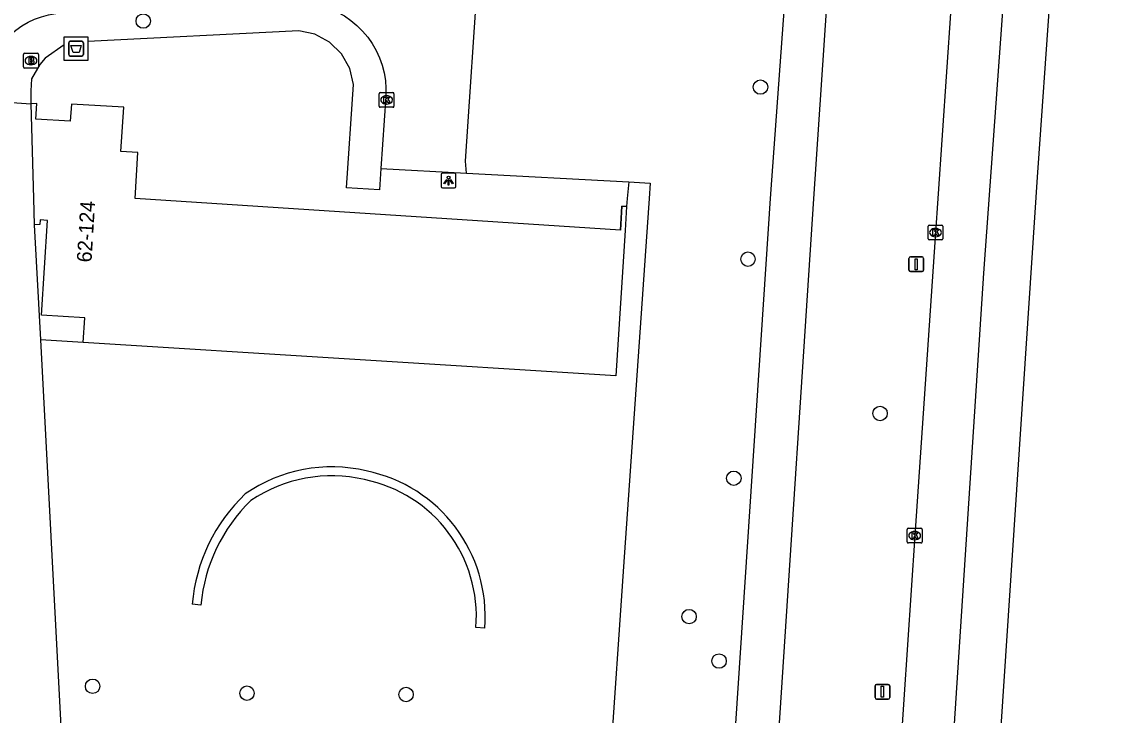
# Model space of a CAD drawing. Extents: x 161084 to 161928, y 385355 to 386522.
# Drawn here: x 161835.7 to 161909.9, y 386215 to 386262 of the extents above; entities that cross this region are included whole.
import ezdxf

# ---------------------------------------------------------------- set-up
doc = ezdxf.new("R2010")
doc.units = 0
for name, color, linetype in [('IMGEO_Afval_apart_plaats', 7, 'Continuous'), ('IMGEO_Berm_groen', 7, 'Continuous'), ('IMGEO_Boom', 7, 'Continuous'), ('IMGEO_Brandkraan', 7, 'Continuous'), ('IMGEO_Fietspad_gesloten', 7, 'Continuous'), ('IMGEO_Haag', 7, 'Continuous'), ('IMGEO_Kolk', 7, 'Continuous'), ('IMGEO_Lichtpunt', 7, 'Continuous'), ('IMGEO_Muur', 7, 'Continuous'), ('IMGEO_Pand', 7, 'Continuous'), ('IMGEO_Pand_nummerreeks', 7, 'Continuous'), ('IMGEO_Rijbaan_lokaal_open', 7, 'Continuous'), ('IMGEO_Rijbaan_regionaal_gesloten', 7, 'Continuous'), ('IMGEO_Verkeersbordpaal', 7, 'Continuous'), ('IMGEO_Voetpad_gesloten', 7, 'Continuous'), ('IMGEO_Voetpad_open', 7, 'Continuous')]:
    doc.layers.add(name, color=color, linetype=linetype)

msp = doc.modelspace()

# ---------------------------------------------------------------- linework, layer by layer
at = {"layer": 'IMGEO_Afval_apart_plaats'}
for p, q in [((161838.929, 386259.759), (161838.929, 386260.559)), ((161838.929, 386260.559), (161838.929, 386259.759)), ((161839.029, 386260.659), (161839.819, 386260.659)), ((161839.819, 386260.659), (161839.029, 386260.659)), ((161839.919, 386260.559), (161839.919, 386259.759)), ((161839.919, 386259.759), (161839.919, 386260.559)), ((161839.819, 386259.659), (161839.029, 386259.659)), ((161839.029, 386259.659), (161839.819, 386259.659))]:
    msp.add_line(p, q, dxfattribs=at)
msp.add_lwpolyline([(161839.072, 386260.373), (161839.776, 386260.373), (161839.627, 386259.903), (161839.221, 386259.903), (161839.072, 386260.373)], dxfattribs=at)
for centre, start, end in [((161839.029, 386260.559), 90, 180), ((161839.029, 386260.559), 90, 180), ((161839.819, 386260.559), 0, 90), ((161839.819, 386260.559), 360, 90), ((161839.029, 386259.759), 180, 270), ((161839.029, 386259.759), 180, 270), ((161839.819, 386259.759), 270, 0), ((161839.819, 386259.759), 270, 0)]:
    msp.add_arc(centre, 0.1, start, end, dxfattribs=at)
at = {"layer": 'IMGEO_Berm_groen'}
msp.add_lwpolyline([(161876.9, 386251.132), (161878.342, 386251.042), (161878.27, 386250), (161876.564, 386225.353), (161875.584, 386211.2), (161874.707, 386211.26)], dxfattribs=at)
at = {"layer": 'IMGEO_Boom'}
for centre in [(161843.973, 386262.034), (161885.816, 386257.553), (161884.971, 386245.885), (161893.924, 386235.422), (161884.009, 386231.031), (161880.98, 386221.646), (161883.012, 386218.63), (161840.544, 386216.919), (161851.008, 386216.451), (161861.789, 386216.364)]:
    msp.add_circle(centre, 0.489, dxfattribs=at)
at = {"layer": 'IMGEO_Brandkraan'}
for p, q in [((161835.864, 386258.923), (161835.864, 386259.775)), ((161835.939, 386259.849), (161836.791, 386259.849)), ((161836.352, 386259.629), (161836.377, 386259.629)), ((161836.865, 386259.775), (161836.865, 386258.923)), ((161836.791, 386258.849), (161835.939, 386258.849)), ((161836.375, 386259.069), (161836.35, 386259.069))]:
    msp.add_line(p, q, dxfattribs=at)
for points in [[(161835.864, 386258.923), (161835.864, 386259.775)], [(161835.939, 386259.849), (161836.791, 386259.849)], [(161836.212, 386259.549), (161836.212, 386259.149), (161836.425, 386259.149)], [(161836.443, 386259.549), (161836.212, 386259.549)], [(161836.391, 386259.468), (161836.337, 386259.468), (161836.337, 386259.392)], [(161836.865, 386259.775), (161836.865, 386258.923)], [(161836.791, 386258.849), (161835.939, 386258.849)], [(161836.337, 386259.392), (161836.39, 386259.392)], [(161836.399, 386259.316), (161836.337, 386259.316), (161836.337, 386259.235)], [(161836.337, 386259.235), (161836.399, 386259.235)]]:
    msp.add_lwpolyline(points, dxfattribs=at)
for centre, radius, start, end in [((161835.941, 386259.773), 0.0765, 91.55205, 178.44795), ((161835.941, 386259.773), 0.0765, 91.55205, 178.44795), ((161836.392, 386259.43), 0.0379, 267.82845, 90.93552), ((161836.447, 386259.404), 0.145, 59.4692, 91.53667), ((161836.472, 386259.451), 0.0922, 285.51372, 58.15012), ((161836.789, 386259.773), 0.0765, 1.55205, 88.44795), ((161836.789, 386259.773), 0.0765, 1.55205, 88.44795), ((161835.941, 386258.925), 0.0765, 181.55205, 268.44795), ((161835.941, 386258.925), 0.0765, 181.55205, 268.44795), ((161836.4, 386259.275), 0.0404, 269.87594, 90.50774), ((161836.431, 386259.4), 0.251, 268.66757, 293.53466), ((161836.477, 386259.259), 0.105, 301.31148, 78.98903), ((161836.789, 386258.925), 0.0765, 271.55205, 358.44795), ((161836.789, 386258.925), 0.0765, 271.55205, 358.44795)]:
    msp.add_arc(centre, radius, start, end, dxfattribs=at)
for centre, major_axis, ratio, start_param, end_param in [((161836.351, 386259.349), (-0.387, 0.002), 0.722429, 4.712389, 7.853982), ((161836.376, 386259.349), (-0.39, 0.002), 0.717154, 1.570796, 4.712389)]:
    msp.add_ellipse(centre, major_axis=major_axis, ratio=ratio, start_param=start_param, end_param=end_param, dxfattribs=at)
at = {"layer": 'IMGEO_Fietspad_gesloten'}
for points in [[(161872.841, 386000.002), (161877.74, 386073.727), (161880.64, 386115.728), (161889.428, 386249.977), (161893.251, 386306.802), (161893.91, 386321.858), (161893.593, 386328.226), (161893.095, 386333.841), (161892.584, 386340.168)], [(161891.064, 386331.233), (161891.084, 386328.755), (161891.158, 386319.706), (161890.614, 386306.794), (161886.48, 386250), (161877.617, 386115.791), (161869.97, 386000)]]:
    msp.add_lwpolyline(points, dxfattribs=at)
at = {"layer": 'IMGEO_Haag'}
for points in [[(161847.889, 386222.429), (161847.292, 386222.48)], [(161867.123, 386220.854), (161866.525, 386220.902)]]:
    msp.add_lwpolyline(points, dxfattribs=at)
for centre, radius, start, end in [((161856.738, 386221.509), 10.289, 76.76376, 124.60632), ((161857.089, 386221.659), 10.066, 355.41072, 78.511), ((161856.74, 386221.5), 9.697, 76.72607, 124.30809), ((161857.09, 386221.66), 9.466, 355.40567, 78.56761), ((161858.968, 386221.483), 11.718, 133.54359, 175.11925), ((161858.985, 386221.474), 11.137, 133.81947, 175.08122)]:
    msp.add_arc(centre, radius, start, end, dxfattribs=at)
at = {"layer": 'IMGEO_Kolk'}
for p, q in [((161859.972, 386256.257), (161859.972, 386257.109)), ((161860.047, 386257.183), (161860.899, 386257.183)), ((161860.46, 386256.963), (161860.485, 386256.963)), ((161860.973, 386257.109), (161860.973, 386256.257)), ((161860.899, 386256.183), (161860.047, 386256.183)), ((161860.483, 386256.403), (161860.458, 386256.403)), ((161897.186, 386247.263), (161897.186, 386248.115)), ((161897.261, 386248.189), (161898.113, 386248.189)), ((161897.674, 386247.969), (161897.699, 386247.969)), ((161898.187, 386248.115), (161898.187, 386247.263)), ((161898.113, 386247.189), (161897.261, 386247.189)), ((161897.697, 386247.409), (161897.672, 386247.409)), ((161895.845, 386227.638), (161896.697, 386227.638)), ((161895.77, 386226.712), (161895.77, 386227.564)), ((161896.281, 386226.858), (161896.256, 386226.858)), ((161896.258, 386227.418), (161896.283, 386227.418)), ((161896.771, 386227.564), (161896.771, 386226.712)), ((161896.697, 386226.638), (161895.845, 386226.638))]:
    msp.add_line(p, q, dxfattribs=at)
for points in [[(161859.972, 386256.257), (161859.972, 386257.109)], [(161860.047, 386257.183), (161860.899, 386257.183)], [(161860.293, 386256.883), (161860.416, 386256.883), (161860.416, 386256.732), (161860.546, 386256.883), (161860.71, 386256.883), (161860.564, 386256.732), (161860.717, 386256.483), (161860.565, 386256.483), (161860.48, 386256.647), (161860.416, 386256.58), (161860.416, 386256.483), (161860.293, 386256.483), (161860.293, 386256.883)], [(161860.973, 386257.109), (161860.973, 386256.257)], [(161860.899, 386256.183), (161860.047, 386256.183)], [(161897.186, 386247.263), (161897.186, 386248.115)], [(161897.261, 386248.189), (161898.113, 386248.189)], [(161897.507, 386247.889), (161897.63, 386247.889), (161897.63, 386247.738), (161897.76, 386247.889), (161897.924, 386247.889), (161897.778, 386247.738), (161897.931, 386247.489), (161897.779, 386247.489), (161897.694, 386247.653), (161897.63, 386247.586), (161897.63, 386247.489), (161897.507, 386247.489), (161897.507, 386247.889)], [(161898.187, 386248.115), (161898.187, 386247.263)], [(161898.113, 386247.189), (161897.261, 386247.189)], [(161895.845, 386227.638), (161896.697, 386227.638)], [(161895.77, 386226.712), (161895.77, 386227.564)], [(161896.091, 386227.338), (161896.214, 386227.338), (161896.214, 386227.187), (161896.344, 386227.338), (161896.508, 386227.338), (161896.362, 386227.187), (161896.515, 386226.938), (161896.363, 386226.938), (161896.278, 386227.102), (161896.214, 386227.035), (161896.214, 386226.938), (161896.091, 386226.938), (161896.091, 386227.338)], [(161896.771, 386227.564), (161896.771, 386226.712)], [(161896.697, 386226.638), (161895.845, 386226.638)]]:
    msp.add_lwpolyline(points, dxfattribs=at)
for centre, start, end in [((161860.049, 386257.107), 91.55205, 178.44795), ((161860.049, 386257.107), 91.55205, 178.44795), ((161860.897, 386257.107), 1.55205, 88.44795), ((161860.897, 386257.107), 1.55205, 88.44795), ((161860.049, 386256.259), 181.55205, 268.44795), ((161860.049, 386256.259), 181.55205, 268.44795), ((161860.897, 386256.259), 271.55205, 358.44795), ((161860.897, 386256.259), 271.55205, 358.44795), ((161897.263, 386248.113), 91.55205, 178.44795), ((161897.263, 386248.113), 91.55205, 178.44795), ((161898.111, 386248.113), 1.55205, 88.44795), ((161898.111, 386248.113), 1.55205, 88.44795), ((161897.263, 386247.265), 181.55205, 268.44795), ((161897.263, 386247.265), 181.55205, 268.44795), ((161898.111, 386247.265), 271.55205, 358.44795), ((161898.111, 386247.265), 271.55205, 358.44795), ((161895.847, 386227.562), 91.55205, 178.44795), ((161895.847, 386227.562), 91.55205, 178.44795), ((161896.695, 386227.562), 1.55205, 88.44795), ((161896.695, 386227.562), 1.55205, 88.44795), ((161895.847, 386226.714), 181.55205, 268.44795), ((161895.847, 386226.714), 181.55205, 268.44795), ((161896.695, 386226.714), 271.55205, 358.44795), ((161896.695, 386226.714), 271.55205, 358.44795)]:
    msp.add_arc(centre, 0.0765, start, end, dxfattribs=at)
for centre, major_axis, ratio, start_param, end_param in [((161860.459, 386256.683), (-0.387, 0.002), 0.722429, 4.712389, 7.853982), ((161860.484, 386256.683), (-0.39, 0.002), 0.717154, 1.570796, 4.712389), ((161897.673, 386247.689), (-0.387, 0.002), 0.722429, 4.712389, 7.853982), ((161897.698, 386247.689), (-0.39, 0.002), 0.717154, 1.570796, 4.712389), ((161896.257, 386227.138), (-0.387, 0.002), 0.722429, 4.712389, 7.853982), ((161896.282, 386227.138), (-0.39, 0.002), 0.717154, 1.570796, 4.712389)]:
    msp.add_ellipse(centre, major_axis=major_axis, ratio=ratio, start_param=start_param, end_param=end_param, dxfattribs=at)
at = {"layer": 'IMGEO_Lichtpunt'}
for p, q in [((161864.175, 386251.62), (161864.175, 386250.813)), ((161864.175, 386251.62), (161864.175, 386250.813)), ((161865.077, 386251.715), (161864.269, 386251.715)), ((161865.077, 386251.715), (161864.269, 386251.715)), ((161865.171, 386250.813), (161865.171, 386251.62)), ((161865.171, 386250.813), (161865.171, 386251.62)), ((161864.269, 386250.719), (161865.077, 386250.719)), ((161864.269, 386250.719), (161865.077, 386250.719))]:
    msp.add_line(p, q, dxfattribs=at)
for points in [[(161864.549, 386251.284), (161864.588, 386251.256), (161864.4, 386250.994), (161864.362, 386251.021), (161864.549, 386251.284)], [(161864.651, 386251.236), (161864.698, 386251.236), (161864.698, 386250.914), (161864.651, 386250.914), (161864.651, 386251.236)], [(161864.761, 386251.256), (161864.799, 386251.283), (161864.986, 386251.021), (161864.947, 386250.993), (161864.761, 386251.256)]]:
    msp.add_lwpolyline(points, dxfattribs=at)
msp.add_circle((161864.674, 386251.418), 0.0994, dxfattribs=at)
for centre, start, end in [((161864.269, 386251.62), 90, 180), ((161864.269, 386251.62), 90, 180), ((161865.077, 386251.62), 0, 90), ((161865.077, 386251.62), 0, 90), ((161864.269, 386250.813), 180, 270), ((161864.269, 386250.813), 180, 270), ((161865.077, 386250.813), 270, 0), ((161865.077, 386250.813), 270, 360)]:
    msp.add_arc(centre, 0.0946, start, end, dxfattribs=at)
at = {"layer": 'IMGEO_Muur'}
for points in [[(161876.318, 386247.852), (161876.42, 386249.48), (161876.736, 386249.46)], [(161876.736, 386249.46), (161876.634, 386247.831)]]:
    msp.add_lwpolyline(points, dxfattribs=at)
at = {"layer": 'IMGEO_Pand'}
for points in [[(161876.736, 386249.46), (161876.42, 386249.48), (161876.318, 386247.852), (161843.42, 386250), (161843.614, 386253.109), (161842.463, 386253.182), (161842.652, 386256.184), (161839.1, 386256.407), (161839.027, 386255.24), (161836.691, 386255.387), (161836.757, 386256.435), (161836.365, 386256.42)], [(161836.365, 386256.42), (161836.535, 386250), (161836.583, 386248.203)], [(161876.736, 386249.46), (161876.634, 386247.831), (161876.015, 386237.972), (161839.904, 386240.238)], [(161839.904, 386240.238), (161840.008, 386241.898), (161837.074, 386242.083), (161837.478, 386248.511), (161836.989, 386248.542), (161836.97, 386248.233), (161836.583, 386248.203)]]:
    msp.add_lwpolyline(points, dxfattribs=at)
at = {"layer": 'IMGEO_Rijbaan_lokaal_open'}
for points in [[(161865.885, 386251.71), (161865.831, 386252.535), (161866.703, 386265.668)], [(161834.602, 386260.752), (161834.95, 386261.104), (161835.329, 386261.424), (161835.734, 386261.708), (161836.163, 386261.955), (161836.612, 386262.163), (161837.079, 386262.329), (161837.558, 386262.454), (161838.046, 386262.535), (161838.54, 386262.572), (161854.26, 386263.289), (161854.56, 386263.29)], [(161854.56, 386263.29), (161855.095, 386263.254), (161855.625, 386263.171), (161856.146, 386263.04), (161856.652, 386262.864), (161857.141, 386262.642), (161857.609, 386262.379), (161858.05, 386262.074), (161858.463, 386261.731), (161858.844, 386261.353), (161859.189, 386260.942), (161859.496, 386260.502), (161859.763, 386260.036), (161859.987, 386259.549), (161860.167, 386259.043), (161860.3, 386258.523), (161860.387, 386257.994), (161860.426, 386257.459), (161860.417, 386256.922), (161860.071, 386252.028)], [(161860.071, 386252.028), (161865.885, 386251.71)]]:
    msp.add_lwpolyline(points, dxfattribs=at)
at = {"layer": 'IMGEO_Rijbaan_regionaal_gesloten'}
for points in [[(161909.86, 386326.602), (161904.574, 386251.456), (161895.582, 386115.417), (161887.902, 385999.449)], [(161904.392, 386297.467), (161903.778, 386284.235), (161900.945, 386244.945), (161898.498, 386207.444), (161896.786, 386182.057), (161892.369, 386115.484), (161888.256, 386060.09), (161884.423, 385999.725)], [(161900.032, 386283.486), (161899.005, 386267.204), (161897.844, 386250), (161897.688, 386247.689), (161896.272, 386227.138), (161895.039, 386208.609), (161893.584, 386187.111), (161892.301, 386167.608), (161890.842, 386146.1), (161889.511, 386126.602), (161888.774, 386115.559), (161888.14, 386106.073), (161886.827, 386086.569), (161885.523, 386067.062), (161884.193, 386047.529), (161882.784, 386027.002), (161881.476, 386007.505), (161880.968, 386000)]]:
    msp.add_lwpolyline(points, dxfattribs=at)
at = {"layer": 'IMGEO_Verkeersbordpaal'}
for p, q in [((161895.88, 386245.142), (161895.88, 386245.942)), ((161895.88, 386245.942), (161895.88, 386245.142)), ((161895.98, 386246.042), (161896.77, 386246.042)), ((161896.77, 386246.042), (161895.98, 386246.042)), ((161896.87, 386245.942), (161896.87, 386245.142)), ((161896.87, 386245.142), (161896.87, 386245.942)), ((161896.77, 386245.042), (161895.98, 386245.042)), ((161895.98, 386245.042), (161896.77, 386245.042)), ((161893.59, 386216.15), (161893.59, 386216.95)), ((161893.59, 386216.95), (161893.59, 386216.15)), ((161893.69, 386217.05), (161894.48, 386217.05)), ((161894.48, 386217.05), (161893.69, 386217.05)), ((161894.58, 386216.95), (161894.58, 386216.15)), ((161894.58, 386216.15), (161894.58, 386216.95)), ((161894.48, 386216.05), (161893.69, 386216.05)), ((161893.69, 386216.05), (161894.48, 386216.05))]:
    msp.add_line(p, q, dxfattribs=at)
for points in [[(161896.3, 386245.917), (161896.45, 386245.917), (161896.45, 386245.167), (161896.3, 386245.167), (161896.3, 386245.917)], [(161894.01, 386216.925), (161894.16, 386216.925), (161894.16, 386216.175), (161894.01, 386216.175), (161894.01, 386216.925)]]:
    msp.add_lwpolyline(points, dxfattribs=at)
for centre, start, end in [((161895.98, 386245.942), 90, 180), ((161895.98, 386245.942), 90, 180), ((161896.77, 386245.942), 0, 90), ((161896.77, 386245.942), 360, 90), ((161895.98, 386245.142), 180, 270), ((161895.98, 386245.142), 180, 270), ((161896.77, 386245.142), 270, 0), ((161896.77, 386245.142), 270, 0), ((161893.69, 386216.95), 90, 180), ((161893.69, 386216.95), 90, 180), ((161894.48, 386216.95), 0, 90), ((161894.48, 386216.95), 360, 90), ((161893.69, 386216.15), 180, 270), ((161893.69, 386216.15), 180, 270), ((161894.48, 386216.15), 270, 0), ((161894.48, 386216.15), 270, 0)]:
    msp.add_arc(centre, 0.1, start, end, dxfattribs=at)
at = {"layer": 'IMGEO_Voetpad_gesloten'}
for points in [[(161838.624, 386260.428), (161838.624, 386260.959), (161840.224, 386260.959), (161840.224, 386260.642)], [(161840.224, 386260.642), (161840.224, 386259.359), (161838.624, 386259.359), (161838.624, 386260.428)]]:
    msp.add_lwpolyline(points, dxfattribs=at)
at = {"layer": 'IMGEO_Voetpad_open'}
for points in [[(161860.071, 386252.028), (161859.982, 386250.581), (161857.747, 386250.732), (161858.225, 386257.729), (161857.969, 386258.827), (161857.416, 386259.811), (161856.611, 386260.601), (161855.618, 386261.135), (161854.515, 386261.37), (161840.224, 386260.642)], [(161838.624, 386260.428), (161837.333, 386259.515), (161836.954, 386259.096), (161836.391, 386258.118), (161836.351, 386257.31), (161836.365, 386256.42)], [(161833.184, 386256.652), (161836.365, 386256.42)], [(161865.885, 386251.71), (161876.9, 386251.132)], [(161876.9, 386251.132), (161876.789, 386250), (161876.736, 386249.46)], [(161836.583, 386248.203), (161837.012, 386240.419)], [(161839.904, 386240.238), (161837.012, 386240.419)], [(161837.012, 386240.419), (161838.4, 386213.766), (161845.145, 386213.278)]]:
    msp.add_lwpolyline(points, dxfattribs=at)

# ---------------------------------------------------------------- texts
at = {"layer": 'IMGEO_Pand_nummerreeks'}
msp.add_text('62-124', height=1, rotation=86.40369, dxfattribs=at).set_placement((161840.462, 386245.646))

doc.saveas('drawing.dxf')
